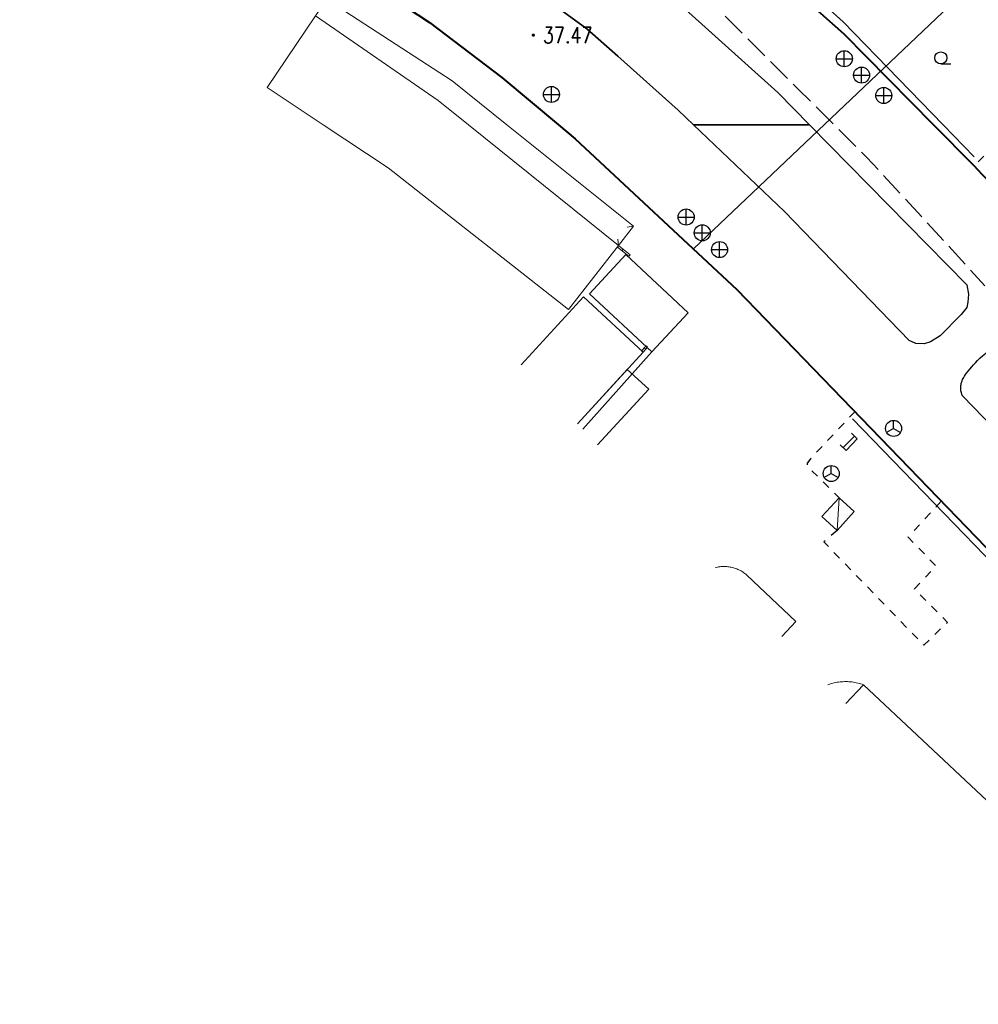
# Model space of a CAD drawing. Extents: x 39508475 to 39522402, y 3783947 to 3795549.
# Tile 259 of 323: x 39520327 to 39520447, y 3788890 to 3789013. Entities that reach past the tile are written whole.
import ezdxf
from ezdxf.enums import TextEntityAlignment as Align

# ---------------------------------------------------------------- set-up
doc = ezdxf.new("R2010")
doc.units = 0
for name, pattern in [('X0', [4, 3, -1]), ('X5', [3, 2, -1]), ('X6', [2, 1, -1])]:
    doc.linetypes.add(name, pattern=pattern)
doc.layers.get('0').update_dxf_attribs({"linetype": 'CONTINUOUS'})
for name, color, linetype in [('DLSS', 4, 'CONTINUOUS'), ('DMTZ', 3, 'CONTINUOUS'), ('GCD', 1, 'CONTINUOUS'), ('JCDL_GXD', 4, 'CONTINUOUS'), ('JCDL_JMDX_F', 231, 'CONTINUOUS'), ('JMD', 6, 'CONTINUOUS'), ('ZBTZ', 3, 'CONTINUOUS'), ('断面线', 2, 'CONTINUOUS')]:
    doc.layers.add(name, color=color, linetype=linetype)
doc.layers.add('JCDL_ZBX', color=3, linetype='CONTINUOUS', lineweight=0)
doc.styles.add('HZ', font='rs', dxfattribs={"width": 0.8, "bigfont": 'hztxt'})
doc.linetypes.add('1161', pattern='A,0,[149,AAA.SHX,S=0.15,R=0,X=0,Y=0],-1.6', length=1.6)
doc.linetypes.add('X4', pattern='A,0,-1e-09,[149,symbolx.shx,S=0.15,R=0,X=0,Y=0],-1.6', length=1.6)
doc.linetypes.add('X49', pattern='A,0,[5,symbolt.shx,S=1,R=0,X=0,Y=0],-10', length=10)

# ---------------------------------------------------------------- blocks, each defined once
blk = doc.blocks.new('5250000')
at = {"color": 0}
for q in [(-0.87, -0.5), (0, 1), (0.87, -0.5)]:
    blk.add_line((0, 0), q, dxfattribs=at)
blk.add_circle((0, 0), 1, dxfattribs=at)
blk = doc.blocks.new('5441000')
at = {"color": 0}
for p, q in [((-1, 0), (1, 0)), ((0, -1), (0, 1))]:
    blk.add_line(p, q, dxfattribs=at)
blk.add_circle((0, 0), 1, dxfattribs=at)
blk = doc.blocks.new('9330003')
at = {"color": 0}
blk.add_line((0, -0.75), (1.25, -0.75), dxfattribs=at)
blk.add_circle((0, 0), 0.75, dxfattribs=at)
blk = doc.blocks.new('gc200')
at = {"const_width": 0.2}
blk.add_lwpolyline([(-0.1, 0, 1), (0.1, 0, 1)], format="xyb", close=True, dxfattribs=at)

msp = doc.modelspace()

# ---------------------------------------------------------------- linework, layer by layer
at = {"layer": 'DLSS', "linetype": 'Continuous', "lineweight": 40}
for points in [[(39520344.19381, 3789033.78208), (39520353.1118, 3789028.97509), (39520356.09481, 3789027.25508), (39520365.58934, 3789021.05801), (39520378.13767, 3789012.73429), (39520387.16048, 3789005.87167), (39520394.19909, 3789000.00009)], [(39520440.93468, 3789000.00009), (39520429.8128, 3789011.27809), (39520409.46481, 3789029.35208)], [(39520394.19909, 3789000.00009), (39520396.28496, 3788998.26005), (39520416.4278, 3788979.47908), (39520447.40281, 3788947.40009), (39520459.0678, 3788935.43109), (39520464.1908, 3788930.13809), (39520475.4978, 3788918.44008), (39520482.5498, 3788911.13908), (39520492.7278, 3788900.66408), (39520496.5708, 3788896.54909)], [(39520499.9998, 3788939.12406), (39520447.00681, 3788993.78509), (39520445.9838, 3788994.88009), (39520440.93468, 3789000.00009)]]:
    msp.add_lwpolyline(points, dxfattribs=at)
at = {"layer": 'DLSS', "linetype": 'X6', "flags": 128}
for points in [[(39520451.70841, 3789000.00009), (39520449.07622, 3788998.00325), (39520445.9838, 3788994.88009)], [(39520431.15981, 3788964.29309), (39520425.61581, 3788958.38908), (39520425.20464, 3788957.8417), (39520425.17362, 3788957.40746), (39520425.5908, 3788957.07209), (39520429.18081, 3788953.53809)], [(39520428.91991, 3788949.46765), (39520427.27334, 3788948.01942), (39520439.7258, 3788935.15909), (39520442.65381, 3788938.00109), (39520438.5588, 3788942.16708), (39520441.22181, 3788945.02609), (39520437.7688, 3788948.63608), (39520441.9308, 3788953.13609)]]:
    msp.add_lwpolyline(points, dxfattribs=at)
at = {"layer": 'DMTZ', "color": 1, "linetype": 'X0', "flags": 128}
msp.add_lwpolyline([(39520058.93811, 3789389.1018), (39520083.71648, 3789352.73213), (39520135.42214, 3789303.70207), (39520199.90579, 3789234.86678), (39520240.67612, 3789193.026), (39520288.09787, 3789141.07083), (39520297.66459, 3789130.88662), (39520303.47722, 3789128.92215), (39520310.00241, 3789123.43876), (39520318.07398, 3789116.34917), (39520319.6849, 3789113.72159), (39520324.31313, 3789107.97938), (39520327.19035, 3789105.39285), (39520338.50511, 3789093.74664), (39520338.76059, 3789093.5447), (39520356.43862, 3789072.21767), (39520359.39023, 3789070.7881), (39520362.24468, 3789067.59241), (39520364.61404, 3789064.80517), (39520371.61482, 3789057.04877), (39520380.93878, 3789047.39056), (39520389.50917, 3789041.44814), (39520390.94608, 3789040.05935), (39520394.73387, 3789033.07505), (39520400.9705, 3789025.80919), (39520411.87128, 3789016.68019), (39520417.42614, 3789011.10144), (39520424.06985, 3789004.43048), (39520432.62719, 3788995.9343), (39520442.24783, 3788985.52405), (39520447.3009, 3788979.91679)], dxfattribs=at)
at = {"layer": 'JCDL_JMDX_F', "linetype": 'Continuous', "lineweight": 0}
for points in [[(39520401.7059, 3788984.95454), (39520401.54926, 3788984.7597)], [(39520402.27475, 3788984.49722), (39520402.11812, 3788984.30238)], [(39520403.12804, 3788983.81124), (39520402.9714, 3788983.6164)], [(39520404.57232, 3788971.8478), (39520405.12516, 3788972.45232)], [(39520404.7568, 3788971.67909), (39520405.30965, 3788972.2836)], [(39520405.08851, 3788972.04179), (39520404.90402, 3788972.21051)], [(39520405.30965, 3788972.2836), (39520405.12516, 3788972.45232)], [(39520404.7568, 3788971.67909), (39520404.57232, 3788971.8478)], [(39520431.07501, 3788961.2088), (39520429.67495, 3788959.7771)], [(39520431.43249, 3788960.85922), (39520430.03243, 3788959.42751)], [(39520430.71753, 3788961.55838), (39520431.43249, 3788960.85922)], [(39520429.31747, 3788960.12668), (39520430.03243, 3788959.42751)]]:
    msp.add_lwpolyline(points, dxfattribs=at)
at = {"layer": 'JCDL_ZBX', "color": 114, "linetype": 'X49', "lineweight": 0, "true_color": 0x009944}
for points in [[(39520383.97122, 3789048.47278), (39520400.60958, 3789037.49184), (39520419.60412, 3789021.94421), (39520429.6633, 3789012.82174), (39520442.13565, 3789000.00009)], [(39520442.13565, 3789000.00009), (39520446.00968, 3788996.01756)], [(39520430.81912, 3788963.3419), (39520459.93683, 3788933.27783), (39520495.38921, 3788896.30868)]]:
    msp.add_lwpolyline(points, dxfattribs=at)
at = {"layer": 'JCDL_ZBX', "color": 114, "linetype": 'X4', "lineweight": 0, "true_color": 0x009944}
msp.add_lwpolyline([(39520397.23341, 3788962.07141), (39520405.8508, 3788971.70409)], dxfattribs=at)
at = {"layer": 'JMD', "linetype": 'Continuous', "lineweight": 0}
for points in [[(39520382.99077, 3789000.00009), (39520382.99077, 3789000.00009), (39520379.2118, 3789003.03809), (39520363.94445, 3789013.55449), (39520365.36178, 3789015.65739), (39520380.9896, 3789005.45874), (39520387.794, 3789000.00009)], [(39520364.91563, 3789000.00009), (39520357.93126, 3789004.63268), (39520363.94445, 3789013.55449), (39520379.2118, 3789003.03809), (39520382.99077, 3789000.00009)], [(39520401.7059, 3788984.95454), (39520395.47309, 3788976.96352), (39520373.0208, 3788994.62409), (39520364.91563, 3789000.00009), (39520364.91563, 3789000.00009)], [(39520382.99077, 3789000.00009), (39520401.7059, 3788984.95454)], [(39520403.56987, 3788987.34432), (39520401.7059, 3788984.95454), (39520382.99077, 3789000.00009)], [(39520387.794, 3789000.00009), (39520387.794, 3789000.00009), (39520403.56987, 3788987.34432)], [(39520403.56987, 3788987.34432), (39520402.77526, 3788987.25162)], [(39520401.7059, 3788984.95454), (39520401.6136, 3788985.7492)], [(39520402.9714, 3788983.6164), (39520401.54926, 3788984.7597)], [(39520403.12804, 3788983.81124), (39520401.7059, 3788984.95454)], [(39520398.06929, 3788978.92971), (39520402.6038, 3788983.81309), (39520410.3868, 3788976.58609), (39520405.8508, 3788971.70409), (39520398.06929, 3788978.92971)], [(39520402.6038, 3788983.81309), (39520402.43509, 3788983.6286)], [(39520389.55453, 3788970.07537), (39520397.3328, 3788978.57009), (39520404.7568, 3788971.67909), (39520396.58674, 3788962.74545)], [(39520396.58674, 3788962.74545), (39520402.78682, 3788969.52499)], [(39520402.78682, 3788969.52499), (39520405.4888, 3788967.05009), (39520399.0954, 3788960.13059)], [(39520428.91991, 3788949.46765), (39520427.0378, 3788951.17309), (39520429.18081, 3788953.53809), (39520431.0488, 3788951.81709), (39520428.91991, 3788949.46765)], [(39520428.91991, 3788949.46765), (39520429.18081, 3788953.53809)], [(39520413.77306, 3788944.83155), (39520413.87002, 3788944.85593), (39520414.01175, 3788944.88648), (39520414.15444, 3788944.91219), (39520414.29792, 3788944.93301), (39520414.44203, 3788944.94894), (39520414.5866, 3788944.95994), (39520414.73146, 3788944.96601), (39520414.87644, 3788944.96714), (39520415.02137, 3788944.96333), (39520415.16609, 3788944.95458), (39520415.31043, 3788944.94091), (39520415.45422, 3788944.92232), (39520415.59729, 3788944.89885), (39520415.73948, 3788944.87051), (39520415.88062, 3788944.83734), (39520416.02055, 3788944.79939), (39520416.1591, 3788944.75669), (39520416.29612, 3788944.70929), (39520416.3118, 3788944.70308), (39520416.43144, 3788944.65724), (39520416.56492, 3788944.60062), (39520416.69638, 3788944.53948), (39520416.82568, 3788944.4739), (39520416.95268, 3788944.40395), (39520417.07721, 3788944.32971), (39520417.19915, 3788944.25127), (39520417.31834, 3788944.16872), (39520417.43464, 3788944.08216), (39520417.54794, 3788943.99168), (39520417.6578, 3788943.89709), (39520423.7838, 3788938.12309), (39520422.0166, 3788936.23902)]]:
    msp.add_lwpolyline(points, dxfattribs=at)
at = {"layer": 'JMD', "linetype": 'X5', "lineweight": 0}
msp.add_lwpolyline([(39520427.77538, 3788930.23644), (39520427.84025, 3788930.25987), (39520428.01606, 3788930.31782), (39520428.19343, 3788930.37079), (39520428.37223, 3788930.41875), (39520428.55231, 3788930.46165), (39520428.73352, 3788930.49946), (39520428.91572, 3788930.53215), (39520429.09878, 3788930.5597), (39520429.28254, 3788930.58208), (39520429.46685, 3788930.59928), (39520429.65158, 3788930.61127), (39520429.83657, 3788930.61806), (39520430.02168, 3788930.61963), (39520430.20676, 3788930.61599), (39520430.39166, 3788930.60713), (39520430.57624, 3788930.59307), (39520430.76035, 3788930.57382), (39520430.94385, 3788930.54939), (39520431.12658, 3788930.5198), (39520431.30841, 3788930.48507), (39520431.48919, 3788930.44523), (39520431.66877, 3788930.40032), (39520431.84702, 3788930.35037), (39520432.02379, 3788930.29541), (39520432.1988, 3788930.23509)], dxfattribs=at)
at = {"layer": 'JMD'}
msp.add_lwpolyline([(39520430.0127, 3788927.90441), (39520432.1988, 3788930.23509), (39520461.6058, 3788902.65909), (39520458.91681, 3788899.71009), (39520461.8678, 3788896.94309), (39520467.3158, 3788891.83208), (39520465.97574, 3788890.41886)], dxfattribs=at)
at = {"layer": 'ZBTZ', "linetype": '1161', "flags": 128}
for points in [[(39520425.46412, 3789000.00009), (39520411.0288, 3789000.00009), (39520409.13642, 3789001.80036), (39520401.6208, 3789008.52408), (39520397.76649, 3789011.93026), (39520385.99312, 3789020.53583), (39520375.4728, 3789027.93809), (39520366.66024, 3789033.54442), (39520356.70793, 3789039.54404), (39520334.08881, 3789051.30308), (39520333.10115, 3789052.28732), (39520332.81982, 3789053.39856), (39520332.89894, 3789054.64959), (39520334.92558, 3789059.08218), (39520335.94797, 3789060.03169), (39520337.0631, 3789060.30771), (39520338.04659, 3789060.32773), (39520339.46983, 3789059.76705), (39520356.4145, 3789051.11496), (39520374.0408, 3789040.91009), (39520384.87993, 3789033.73446), (39520398.8788, 3789023.67708), (39520405.9249, 3789018.08361), (39520421.5198, 3789004.01109), (39520425.46412, 3789000.00009)], [(39520425.46412, 3789000.00009), (39520421.5198, 3789004.01109), (39520405.9249, 3789018.08361), (39520398.8788, 3789023.67708), (39520384.87993, 3789033.73446), (39520374.0408, 3789040.91009), (39520356.4145, 3789051.11496), (39520339.46983, 3789059.76705), (39520338.04659, 3789060.32773), (39520337.0631, 3789060.30771), (39520335.94797, 3789060.03169), (39520334.92558, 3789059.08218), (39520332.89894, 3789054.64959), (39520332.81982, 3789053.39856), (39520333.10115, 3789052.28732), (39520334.08881, 3789051.30308), (39520356.70793, 3789039.54404), (39520366.66024, 3789033.54442), (39520375.4728, 3789027.93809), (39520385.99312, 3789020.53583), (39520397.76649, 3789011.93026), (39520401.6208, 3789008.52408), (39520409.13642, 3789001.80036), (39520411.0288, 3789000.00009)], [(39520440.5713, 3788972.93392), (39520439.77359, 3788972.71328), (39520438.72127, 3788972.7642), (39520437.8788, 3788973.09909), (39520422.38732, 3788989.19444), (39520411.0288, 3789000.00009), (39520425.46412, 3789000.00009), (39520445.0618, 3788980.07109), (39520445.30671, 3788978.89138), (39520445.1879, 3788977.90696), (39520445.06909, 3788977.22804), (39520444.35624, 3788976.36243), (39520441.7594, 3788973.6977), (39520440.5713, 3788972.93392)], [(39520499.9998, 3788908.94809), (39520444.5408, 3788966.23309), (39520444.45663, 3788966.4458), (39520444.39773, 3788966.60935), (39520444.36068, 3788966.73498), (39520444.34063, 3788966.83642), (39520444.32818, 3788966.92779), (39520444.31972, 3788967.01559), (39520444.31481, 3788967.10775), (39520444.31272, 3788967.2119), (39520444.3139, 3788967.31837), (39520444.32128, 3788967.41931), (39520444.33604, 3788967.52368), (39520444.35891, 3788967.64023), (39520444.38604, 3788967.75861), (39520444.41679, 3788967.86985), (39520444.45435, 3788967.98373), (39520444.50146, 3788968.10992), (39520444.55532, 3788968.24069), (39520444.6183, 3788968.37183), (39520444.697, 3788968.5156), (39520444.79707, 3788968.68349), (39520444.91286, 3788968.86456), (39520445.05057, 3788969.05786), (39520445.22489, 3788969.28242), (39520445.4481, 3788969.55532), (39520445.68551, 3788969.83662), (39520445.91322, 3788970.09277), (39520446.15168, 3788970.34566), (39520446.42068, 3788970.61739), (39520446.71313, 3788970.90022), (39520447.0396, 3788971.19485), (39520447.43342, 3788971.52976), (39520447.92351, 3788971.93083), (39520448.40247, 3788972.31686), (39520448.75458, 3788972.59532), (39520449.00234, 3788972.78341), (39520449.17504, 3788972.9042), (39520449.30833, 3788972.99287), (39520449.40806, 3788973.06028), (39520449.4808, 3788973.111), (39520449.53486, 3788973.15068), (39520449.5886, 3788973.18484), (39520449.66014, 3788973.2149), (39520449.75761, 3788973.24333), (39520449.88745, 3788973.27269), (39520450.0838, 3788973.29141), (39520450.43105, 3788973.27989), (39520450.97403, 3788973.23457), (39520451.74481, 3788973.15408), (39520499.9998, 3788923.33015)]]:
    msp.add_lwpolyline(points, dxfattribs=at)
at = {"layer": '断面线', "linetype": 'Continuous', "flags": 128}
msp.add_lwpolyline([(39520515.89304, 3789083.52521), (39520486.20449, 3789055.94248), (39520411.02208, 3788984.51933)], dxfattribs=at)

# ---------------------------------------------------------------- block references
at = {"layer": 'GCD', "linetype": 'Continuous'}
ref = msp.add_blockref('gc200', (39520391.0791, 3789011.167, 37.47), dxfattribs=at)
ref.add_attrib('height', '37.47', dxfattribs={"linetype": 'Continuous', "height": 2, "style": 'HZ', "width": 0.8}).set_placement((39520392.2791, 3789011.167, 37.47), align=Align.MIDDLE_LEFT)
at = {"layer": 'JCDL_GXD'}
for name, p in [('5441000', (39520429.8188, 3789008.22609)), ('5441000', (39520431.96581, 3789006.18408)), ('5441000', (39520393.3388, 3789003.77108)), ('5441000', (39520434.73181, 3789003.63909)), ('5441000', (39520410.1178, 3788988.50308)), ('5441000', (39520412.1278, 3788986.53409)), ('5441000', (39520414.27781, 3788984.44109)), ('5250000', (39520435.95781, 3788962.16908)), ('5250000', (39520428.18981, 3788956.53908))]:
    msp.add_blockref(name, p, dxfattribs=at)
at = {"layer": 'ZBTZ'}
msp.add_blockref('9330003', (39520441.8461, 3789008.3269), dxfattribs=at)

doc.saveas('drawing.dxf')
